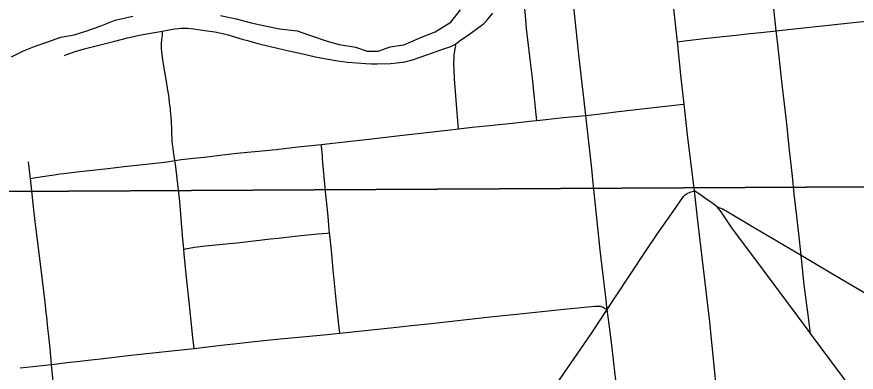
# Model space of a CAD drawing. Extents: x 0 to 34, y 0 to 22.
# Drawn here: x 3.7866 to 4.1458, y 15.6684 to 15.8204 of the extents above; entities that cross this region are included whole.
import ezdxf

# ---------------------------------------------------------------- set-up
doc = ezdxf.new("R2010")
doc.units = 0
for name, color, linetype in [('GM_X_City_Street', 7, 'Continuous'), ('GM_X_Corporation', 7, 'Continuous'), ('GM_X_County_Road', 7, 'Continuous'), ('GM_X_Major_River', 7, 'Continuous'), ('GM_X_State_Route', 7, 'Continuous')]:
    doc.layers.add(name, color=color, linetype=linetype)

msp = doc.modelspace()

# ---------------------------------------------------------------- linework, layer by layer
at = {"layer": 'GM_X_City_Street'}
for points in [[(4.03008, 15.77827), (4.02993, 15.77955), (4.02856, 15.79188), (4.02715, 15.80419), (4.02665, 15.80849), (4.0244, 15.83009), (4.02297, 15.8429), (4.02038, 15.86655), (4.01928, 15.87573)], [(4.11159, 15.81446), (4.11111, 15.81852), (4.11037, 15.82508), (4.10852, 15.83997), (4.10605, 15.86321)], [(4.00913, 15.77608), (4.00886, 15.77868), (4.00816, 15.78576), (4.00724, 15.7941), (4.00617, 15.80337), (4.00479, 15.81542), (4.00426, 15.82099), (4.00338, 15.82933), (4.00292, 15.83458), (4.00231, 15.83896), (4.00179, 15.84223), (4.00128, 15.84446), (4.00067, 15.84627), (4.00016, 15.84739), (3.99897, 15.84997)], [(3.80693, 15.80391), (3.80728, 15.80401), (3.80802, 15.80426), (3.81151, 15.80551), (3.81536, 15.80666), (3.82107, 15.80811), (3.8286, 15.81001), (3.83401, 15.81141), (3.83978, 15.81265), (3.84466, 15.81358), (3.84897, 15.81425), (3.84956, 15.81434), (3.8541, 15.81521), (3.85562, 15.81547), (3.85684, 15.81557), (3.85963, 15.81549), (3.86241, 15.81526), (3.8661, 15.81476), (3.87131, 15.814), (3.87404, 15.81345), (3.87705, 15.8127), (3.87972, 15.81191), (3.88207, 15.81117), (3.88353, 15.81076), (3.8847, 15.81041), (3.89032, 15.80886), (3.8945, 15.80782), (3.89811, 15.80698), (3.90296, 15.80592), (3.90903, 15.80462), (3.91448, 15.80335), (3.91903, 15.80238), (3.92393, 15.80159), (3.92823, 15.80107), (3.93592, 15.80042), (3.93838, 15.80029), (3.94086, 15.80028), (3.94645, 15.80046), (3.94924, 15.80071), (3.95261, 15.80122), (3.95593, 15.80203), (3.95915, 15.80315), (3.96207, 15.80421), (3.96939, 15.80673), (3.97231, 15.80778), (3.97372, 15.80839), (3.97435, 15.80872), (3.97592, 15.80993), (3.97819, 15.81161), (3.97902, 15.81219), (3.98084, 15.81344), (3.98364, 15.8154), (3.98513, 15.8165), (3.98563, 15.81689), (3.98631, 15.81744), (3.9869, 15.81798), (3.98768, 15.81877), (3.98819, 15.81933), (3.99037, 15.82194)], [(4.06928, 15.80971), (4.0723, 15.81007), (4.08184, 15.81121), (4.09425, 15.81262), (4.1004, 15.81324), (4.10501, 15.81374), (4.11159, 15.81446), (4.11925, 15.81529), (4.13545, 15.81693), (4.14453, 15.81794), (4.15017, 15.81855)], [(3.86253, 15.67863), (3.86197, 15.68334), (3.86035, 15.6985), (3.85909, 15.71026), (3.85824, 15.71911), (3.85804, 15.72107), (3.85745, 15.72686), (3.85629, 15.7414), (3.85571, 15.7475), (3.85465, 15.75625), (3.85426, 15.7589), (3.85369, 15.76265), (3.85345, 15.76418), (3.85325, 15.76597), (3.85312, 15.76722), (3.85303, 15.76839), (3.85294, 15.77023), (3.85288, 15.7724), (3.85277, 15.77551), (3.85264, 15.77767), (3.85243, 15.78015), (3.85233, 15.78106), (3.85209, 15.7826), (3.85196, 15.78383), (3.85173, 15.78567), (3.8516, 15.78674), (3.85138, 15.78832), (3.85112, 15.78993), (3.85068, 15.79268), (3.84928, 15.80094), (3.84877, 15.80429), (3.84862, 15.80551), (3.84854, 15.80667), (3.84851, 15.80759), (3.84851, 15.80849), (3.84854, 15.80936), (3.84863, 15.81029), (3.84881, 15.81168), (3.8489, 15.81261), (3.84893, 15.81327), (3.84897, 15.81425)], [(4.12225, 15.71842), (4.12129, 15.72754), (4.12045, 15.73517), (4.11933, 15.74458), (4.11858, 15.75224), (4.11733, 15.76336), (4.11614, 15.77461), (4.1151, 15.78316), (4.11416, 15.7915), (4.11212, 15.80985), (4.11159, 15.81446)], [(3.97564, 15.77257), (3.9755, 15.7742), (3.97507, 15.77931), (3.97393, 15.79394), (3.97373, 15.7977), (3.97368, 15.80013), (3.97368, 15.80085), (3.97371, 15.8024), (3.97373, 15.80305), (3.97382, 15.80433), (3.97388, 15.80487), (3.97424, 15.80667), (3.97436, 15.80747), (3.97441, 15.80784), (3.9744, 15.8083), (3.97435, 15.80872)], [(3.79242, 15.75129), (3.79316, 15.7514), (3.79757, 15.75209), (3.80258, 15.75284), (3.80502, 15.75324), (3.80671, 15.75347), (3.81232, 15.75411), (3.8256, 15.75561), (3.8324, 15.75633), (3.84197, 15.75735), (3.85091, 15.75838), (3.85426, 15.7589), (3.8571, 15.75934), (3.86221, 15.75992), (3.86677, 15.76041), (3.86939, 15.76073), (3.87351, 15.76122), (3.88077, 15.76205), (3.8885, 15.76281), (3.89763, 15.76373), (3.90691, 15.7648), (3.91698, 15.76583), (3.91925, 15.76607), (3.92698, 15.76688), (3.93599, 15.76789), (3.95181, 15.76984), (3.97098, 15.772), (3.97564, 15.77257), (3.98143, 15.77315), (3.98744, 15.77378), (3.99302, 15.77433), (3.99996, 15.77501), (4.00604, 15.77575), (4.00913, 15.77608), (4.0206, 15.77728), (4.03008, 15.77827), (4.03739, 15.77912), (4.04406, 15.77995), (4.06167, 15.7819), (4.07063, 15.78289), (4.07216, 15.78306)], [(4.03922, 15.69522), (4.03848, 15.70171), (4.03629, 15.72068), (4.03531, 15.73026), (4.03346, 15.74798), (4.03251, 15.75678), (4.03123, 15.76805), (4.03008, 15.77827)], [(3.92485, 15.68513), (3.92444, 15.68865), (3.92339, 15.69792), (3.92197, 15.71216), (3.9212, 15.72052), (3.92052, 15.72702), (3.92043, 15.72797), (3.92029, 15.72951), (3.91978, 15.73505), (3.91936, 15.73935), (3.91877, 15.74567), (3.91746, 15.75964), (3.91736, 15.7608), (3.91703, 15.76522), (3.91698, 15.76583)], [(3.80148, 15.67168), (3.80085, 15.67854), (3.80025, 15.68386), (3.7999, 15.68733), (3.79939, 15.69206), (3.79915, 15.69402), (3.7987, 15.69842), (3.79732, 15.7101), (3.79518, 15.72727), (3.79475, 15.73051), (3.79394, 15.7379), (3.79242, 15.75129), (3.79162, 15.75833)], [(3.85804, 15.72107), (3.86262, 15.72186), (3.86617, 15.72235), (3.86734, 15.72247), (3.87474, 15.72317), (3.88201, 15.72384), (3.89511, 15.7254), (3.89847, 15.7258), (3.90814, 15.72683), (3.91107, 15.72715), (3.91541, 15.72757), (3.91935, 15.72789), (3.92043, 15.72797)], [(4.12622, 15.68499), (4.12522, 15.69293), (4.12358, 15.70586), (4.12225, 15.71842)], [(3.78799, 15.67024), (3.79347, 15.67085), (3.80148, 15.67168), (3.80931, 15.67266), (3.81227, 15.67302), (3.81837, 15.67372), (3.82362, 15.67433), (3.83536, 15.67568), (3.84083, 15.67631), (3.85425, 15.67771), (3.86253, 15.67863), (3.87286, 15.6798), (3.88337, 15.68096), (3.887, 15.68138), (3.8923, 15.68201), (3.89924, 15.68274), (3.91029, 15.68373), (3.91943, 15.68456), (3.92485, 15.68513), (3.94781, 15.68754), (3.95553, 15.68841), (3.96386, 15.68933), (3.98916, 15.69207), (4.00044, 15.69325), (4.01124, 15.69441), (4.01946, 15.69525), (4.034, 15.69674), (4.03525, 15.69674), (4.0363, 15.69664), (4.0375, 15.69619), (4.0384, 15.69574), (4.03922, 15.69522)], [(4.05629, 15.54506), (4.05462, 15.55934), (4.05311, 15.57267), (4.05192, 15.58593), (4.05088, 15.59537), (4.04994, 15.60405), (4.04921, 15.61077), (4.0477, 15.62489), (4.04679, 15.63334), (4.04539, 15.64411), (4.04386, 15.65763), (4.04273, 15.66749), (4.04126, 15.68005), (4.04014, 15.68893), (4.03922, 15.69522)], [(3.80285, 15.65728), (3.80148, 15.67168)]]:
    msp.add_lwpolyline(points, dxfattribs=at)
at = {"layer": 'GM_X_Corporation'}
msp.add_lwpolyline([(4.23879, 16.2485), (4.22989, 15.74816), (3.70332, 15.74532)], dxfattribs=at)
msp.add_lwpolyline([(4.22989, 15.74816), (4.22309, 15.24934), (3.70377, 15.25213), (3.70332, 15.74532)], close=True, dxfattribs=at)
at = {"layer": 'GM_X_County_Road'}
for points in [[(4.03922, 15.69522), (4.04255, 15.70026), (4.05597, 15.72045), (4.06065, 15.72742), (4.06782, 15.73759), (4.07192, 15.74357), (4.07263, 15.74425), (4.07342, 15.7448), (4.07475, 15.74544), (4.07662, 15.74603)], [(4.08628, 15.73908), (4.08752, 15.73869), (4.08855, 15.73828), (4.08929, 15.73791), (4.09024, 15.73742), (4.10039, 15.73133), (4.11495, 15.7227), (4.12225, 15.71842)], [(4.12225, 15.71842), (4.13428, 15.71136), (4.15193, 15.70088), (4.17113, 15.68953), (4.17142, 15.68936)], [(3.98456, 15.61439), (3.9858, 15.61621), (3.98919, 15.62135), (3.99058, 15.62339), (3.99314, 15.62727), (3.9957, 15.63115), (3.99831, 15.63498), (4.00659, 15.6468), (4.0076, 15.64835), (4.00892, 15.6504), (4.01442, 15.6586), (4.01655, 15.66165), (4.01945, 15.66604), (4.02227, 15.67011), (4.02931, 15.68035), (4.03296, 15.68574), (4.03922, 15.69522)]]:
    msp.add_lwpolyline(points, dxfattribs=at)
at = {"layer": 'GM_X_Major_River'}
for points in [[(3.96047, 15.81196), (3.96561, 15.81401), (3.97228, 15.81813), (3.97649, 15.82341)], [(3.78434, 15.80325), (3.78948, 15.80587), (3.79443, 15.80792), (3.79937, 15.80959), (3.80546, 15.81163), (3.81116, 15.81273), (3.8161, 15.81421), (3.82219, 15.81644), (3.82866, 15.81904), (3.83626, 15.82069)], [(3.87383, 15.82097), (3.88046, 15.81959), (3.8869, 15.81784), (3.8941, 15.81627), (3.89902, 15.81528), (3.90661, 15.81446), (3.91266, 15.81233), (3.91948, 15.81), (3.92459, 15.80863), (3.9316, 15.80744), (3.93652, 15.8057), (3.94126, 15.80566), (3.9464, 15.80752), (3.95229, 15.80842), (3.96047, 15.81196)]]:
    msp.add_lwpolyline(points, dxfattribs=at)
at = {"layer": 'GM_X_State_Route'}
for points in [[(4.06928, 15.80971), (4.0675, 15.82642), (4.06542, 15.84432), (4.06329, 15.86393), (4.06174, 15.87821), (4.06145, 15.88066)], [(4.07216, 15.78306), (4.07094, 15.79421), (4.06928, 15.80971)], [(4.07662, 15.74603), (4.07374, 15.76871), (4.07216, 15.78306)], [(4.19786, 15.58979), (4.19666, 15.59138), (4.17751, 15.61646), (4.1678, 15.62947), (4.15948, 15.64063), (4.14601, 15.65845), (4.13993, 15.66663), (4.12622, 15.68499), (4.12521, 15.68634), (4.10621, 15.71208), (4.09426, 15.72791), (4.09266, 15.73017), (4.08916, 15.73535), (4.08833, 15.73658), (4.08755, 15.73765), (4.08694, 15.73839), (4.08628, 15.73908), (4.08457, 15.74041), (4.08304, 15.74154), (4.08151, 15.74263), (4.07978, 15.74386), (4.0783, 15.7449), (4.07662, 15.74603)], [(4.08388, 15.68261), (4.08314, 15.68993), (4.07809, 15.73314), (4.07662, 15.74603)], [(4.09618, 15.56845), (4.09582, 15.57185), (4.09343, 15.59381), (4.0917, 15.60942), (4.09104, 15.61535), (4.08816, 15.64036), (4.08733, 15.64845), (4.08544, 15.667), (4.08388, 15.68261)]]:
    msp.add_lwpolyline(points, dxfattribs=at)

doc.saveas('drawing.dxf')
